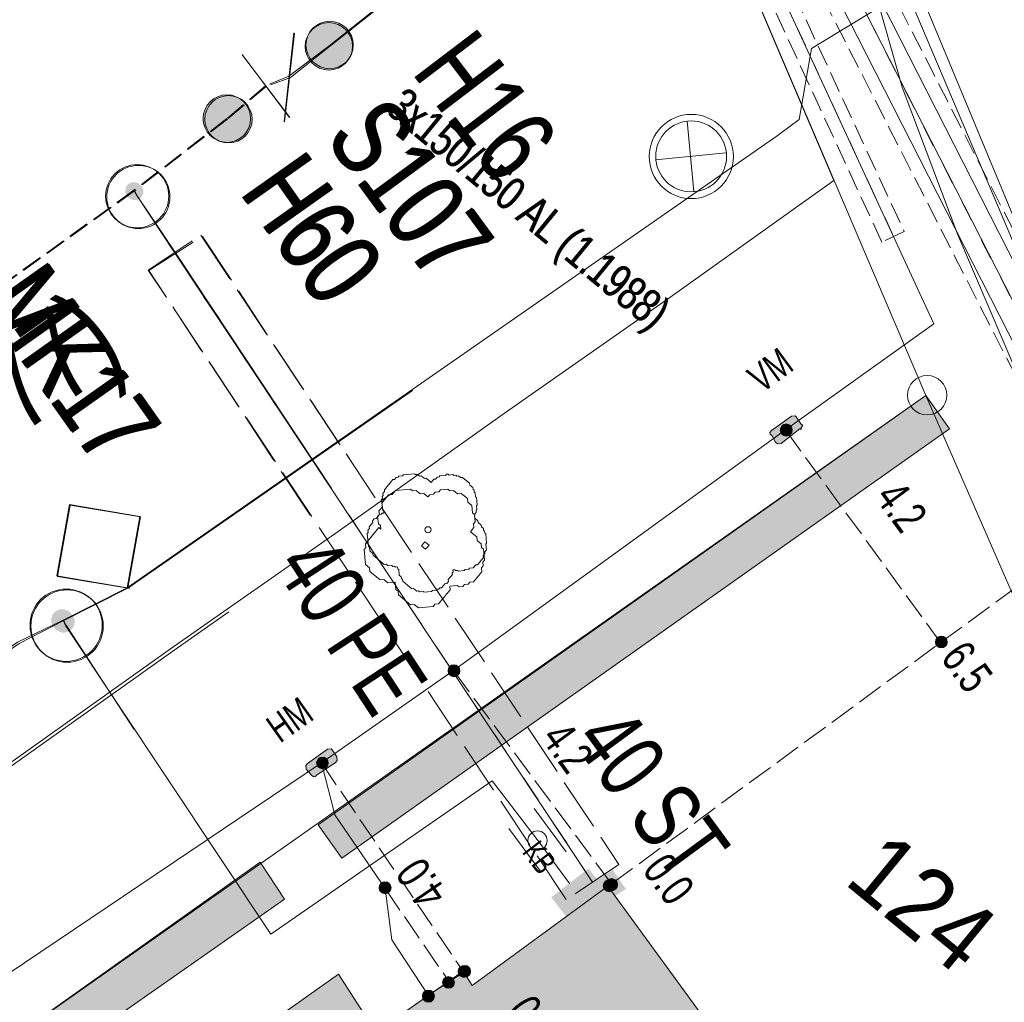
# Model space of a CAD drawing. Header units: metres. Extents: x -740 to 758, y -633 to 854.
# Tile 980 of 1056: x 412 to 428, y -39 to -24. Entities that reach past the tile are written whole.
import ezdxf

# ---------------------------------------------------------------- set-up
doc = ezdxf.new("R2010")
doc.units = ezdxf.units.M
doc.header["$MEASUREMENT"] = 0
for name, pattern in [('333_125', [0.4576, 0.3328, -0.1248]), ('333_333', [0.6656, 0.3328, -0.3328]), ('416_125', [0.5408, 0.416, -0.1248]), ('416_416', [0.832, 0.416, -0.416]), ('832_208', [1.04, 0.832, -0.208])]:
    doc.linetypes.add(name, pattern=pattern)
for name, color, linetype in [('Gas.LOVION', 7, 'Continuous'), ('Gis.LOVION', 7, 'Continuous'), ('Grundkarte.LOVION', 7, 'Continuous'), ('Grundkarte_Text.LOVION', 7, 'Continuous'), ('Strom.LOVION', 7, 'Continuous'), ('StromBemass.LOVION', 7, 'Continuous'), ('Telko.LOVION', 7, 'Continuous'), ('Wasser.LOVION', 7, 'Continuous')]:
    doc.layers.add(name, color=color, linetype=linetype)
doc.styles.add('ERSTELLTER_STIL_1', font='arial.ttf')

msp = doc.modelspace()

# ---------------------------------------------------------------- hatches: boundary and pattern name
at = {"layer": 'Gas.LOVION', "linetype": 'Continuous', "lineweight": 13}
for points in [[(412.793, -33.469), (412.806, -33.451), (412.816, -33.432), (412.824, -33.411), (412.83, -33.39), (412.832, -33.368), (412.832, -33.346), (412.829, -33.325), (412.824, -33.303), (412.816, -33.283), (412.805, -33.264), (412.792, -33.246), (412.777, -33.23), (412.76, -33.216), (412.742, -33.205), (412.722, -33.195), (412.701, -33.189), (412.679, -33.185), (412.658, -33.183), (412.636, -33.185), (412.614, -33.189), (412.593, -33.196), (412.574, -33.205), (412.555, -33.217), (412.538, -33.231), (412.523, -33.247), (412.511, -33.265), (412.5, -33.284), (412.492, -33.305), (412.487, -33.326), (412.484, -33.348), (412.484, -33.369), (412.487, -33.391), (412.492, -33.412), (412.501, -33.433), (412.511, -33.452), (412.524, -33.47), (412.539, -33.485), (412.556, -33.499), (412.575, -33.511), (412.594, -33.52), (412.615, -33.527), (412.637, -33.531), (412.659, -33.532), (412.681, -33.531), (412.702, -33.527), (412.723, -33.52), (412.743, -33.511), (412.761, -33.499), (412.778, -33.485)], [(412.801, -33.474), (412.813, -33.456), (412.824, -33.437), (412.832, -33.416), (412.837, -33.395), (412.84, -33.373), (412.84, -33.351), (412.837, -33.33), (412.832, -33.308), (412.823, -33.288), (412.813, -33.269), (412.8, -33.251), (412.785, -33.235), (412.768, -33.221), (412.749, -33.21), (412.729, -33.2), (412.709, -33.194), (412.687, -33.19), (412.665, -33.188), (412.643, -33.19), (412.622, -33.194), (412.601, -33.201), (412.581, -33.21), (412.563, -33.222), (412.546, -33.236), (412.531, -33.252), (412.518, -33.27), (412.508, -33.289), (412.5, -33.309), (412.494, -33.331), (412.491, -33.352), (412.492, -33.374), (412.494, -33.396), (412.5, -33.417), (412.508, -33.438), (412.519, -33.457), (412.532, -33.475), (412.547, -33.491), (412.564, -33.504), (412.582, -33.516), (412.602, -33.525), (412.623, -33.532), (412.644, -33.536), (412.666, -33.537), (412.688, -33.536), (412.71, -33.532), (412.731, -33.525), (412.75, -33.516), (412.769, -33.504), (412.786, -33.49)], [(412.814, -33.488), (412.827, -33.47), (412.838, -33.451), (412.846, -33.431), (412.851, -33.41), (412.854, -33.388), (412.854, -33.366), (412.851, -33.344), (412.845, -33.323), (412.837, -33.303), (412.827, -33.284), (412.814, -33.266), (412.799, -33.25), (412.782, -33.236), (412.763, -33.225), (412.743, -33.215), (412.723, -33.209), (412.701, -33.205), (412.679, -33.203), (412.657, -33.205), (412.636, -33.209), (412.615, -33.216), (412.595, -33.225), (412.577, -33.237), (412.56, -33.251), (412.545, -33.267), (412.532, -33.285), (412.522, -33.304), (412.514, -33.324), (412.509, -33.345), (412.506, -33.367), (412.506, -33.389), (412.509, -33.411), (412.514, -33.432), (412.522, -33.452), (412.533, -33.471), (412.546, -33.489), (412.561, -33.505), (412.578, -33.519), (412.596, -33.53), (412.616, -33.54), (412.637, -33.546), (412.659, -33.55), (412.68, -33.552), (412.702, -33.55), (412.724, -33.546), (412.744, -33.539), (412.764, -33.53), (412.783, -33.518), (412.799, -33.504)], [(412.817, -33.49), (412.83, -33.472), (412.84, -33.453), (412.848, -33.433), (412.853, -33.412), (412.856, -33.39), (412.856, -33.368), (412.853, -33.346), (412.848, -33.325), (412.84, -33.305), (412.829, -33.286), (412.816, -33.268), (412.801, -33.253), (412.784, -33.239), (412.766, -33.227), (412.746, -33.218), (412.725, -33.211), (412.704, -33.207), (412.682, -33.206), (412.66, -33.207), (412.639, -33.211), (412.618, -33.218), (412.598, -33.228), (412.58, -33.239), (412.563, -33.253), (412.548, -33.269), (412.536, -33.287), (412.525, -33.306), (412.517, -33.326), (412.512, -33.348), (412.509, -33.369), (412.509, -33.391), (412.512, -33.413), (412.518, -33.434), (412.526, -33.454), (412.536, -33.473), (412.549, -33.491), (412.564, -33.507), (412.581, -33.521), (412.599, -33.532), (412.619, -33.541), (412.64, -33.548), (412.661, -33.552), (412.683, -33.553), (412.705, -33.552), (412.726, -33.548), (412.747, -33.541), (412.767, -33.532), (412.785, -33.52), (412.802, -33.506)], [(420.992, -37.286), (420.401, -37.743), (420.638, -38.045), (421.228, -37.588)]]:
    msp.add_hatch(color=7, dxfattribs=at).paths.add_polyline_path(points)
at = {"layer": 'Grundkarte.LOVION', "linetype": 'Continuous', "lineweight": 18}
for color, points in [(254, [(417.089, -37.121), (426.71, -30.328), (426.334, -29.803), (416.713, -36.596)]), (254, [(409.593, -42.376), (416.177, -37.772), (415.795, -37.188), (409.217, -41.851)]), (9, [(417.625, -39.876), (416.294, -40.775), (416.434, -40.998), (416.381, -41.062), (415.109, -41.955), (412.511, -43.805), (414.927, -47.352), (416.252, -46.395), (420.033, -51.818), (428.515, -45.757), (426.212, -42.465), (425.7, -42.368), (425.123, -42.808), (421.3, -37.566), (419.148, -39.136), (419.008, -38.914)]), (254, [(416.434, -40.998), (416.294, -40.775), (417.625, -39.876), (417.032, -38.959), (415.622, -39.954), (416.381, -41.062)])]:
    msp.add_hatch(color=color, dxfattribs=at).paths.add_polyline_path(points)
at = {"layer": 'Strom.LOVION', "linetype": 'Continuous', "lineweight": 13}
for points in [[(424.043, -30.559), (424.345, -30.323), (424.362, -30.336), (424.359, -30.307), (424.385, -30.275), (424.353, -30.248), (424.283, -30.137), (424.267, -30.124), (424.208, -30.129), (423.89, -30.353), (423.864, -30.385), (423.867, -30.414), (423.899, -30.441), (423.953, -30.539), (423.985, -30.565)], [(416.681, -35.816), (416.986, -35.609), (417.012, -35.577), (417.006, -35.518), (416.936, -35.407), (416.92, -35.394), (416.862, -35.399), (416.544, -35.623), (416.517, -35.655), (416.523, -35.713), (416.606, -35.809), (416.638, -35.835), (416.668, -35.832)], [(418.9, -39.013), (418.025, -39.586), (418.146, -39.766), (419.037, -39.206)]]:
    msp.add_hatch(color=7, dxfattribs=at).paths.add_polyline_path(points)
at = {"layer": 'StromBemass.LOVION', "linetype": 'Continuous', "lineweight": 13}
for points in [[(424.198, -30.408), (424.205, -30.398), (424.211, -30.388), (424.215, -30.376), (424.218, -30.365), (424.22, -30.353), (424.22, -30.341), (424.218, -30.329), (424.215, -30.317), (424.211, -30.306), (424.205, -30.296), (424.198, -30.286), (424.189, -30.277), (424.18, -30.269), (424.17, -30.263), (424.159, -30.258), (424.148, -30.254), (424.136, -30.252), (424.124, -30.251), (424.112, -30.252), (424.1, -30.254), (424.089, -30.258), (424.078, -30.263), (424.068, -30.27), (424.058, -30.278), (424.05, -30.286), (424.043, -30.296), (424.037, -30.307), (424.033, -30.318), (424.03, -30.33), (424.028, -30.341), (424.028, -30.353), (424.03, -30.365), (424.033, -30.377), (424.037, -30.388), (424.043, -30.399), (424.05, -30.408), (424.059, -30.417), (424.068, -30.425), (424.078, -30.431), (424.089, -30.436), (424.101, -30.44), (424.112, -30.442), (424.124, -30.443), (424.136, -30.442), (424.148, -30.44), (424.16, -30.436), (424.171, -30.431), (424.181, -30.425), (424.19, -30.417)], [(426.651, -33.763), (426.658, -33.753), (426.664, -33.743), (426.668, -33.732), (426.671, -33.721), (426.672, -33.709), (426.672, -33.697), (426.671, -33.686), (426.668, -33.674), (426.664, -33.663), (426.658, -33.653), (426.651, -33.644), (426.643, -33.635), (426.634, -33.628), (426.624, -33.622), (426.613, -33.617), (426.602, -33.613), (426.591, -33.611), (426.579, -33.61), (426.567, -33.611), (426.556, -33.613), (426.545, -33.617), (426.534, -33.622), (426.524, -33.628), (426.515, -33.636), (426.507, -33.644), (426.5, -33.654), (426.495, -33.664), (426.49, -33.675), (426.488, -33.686), (426.486, -33.698), (426.486, -33.71), (426.488, -33.721), (426.491, -33.733), (426.495, -33.743), (426.501, -33.754), (426.508, -33.763), (426.516, -33.772), (426.525, -33.779), (426.535, -33.785), (426.545, -33.79), (426.556, -33.794), (426.568, -33.796), (426.58, -33.797), (426.591, -33.796), (426.603, -33.794), (426.614, -33.79), (426.624, -33.785), (426.634, -33.779), (426.643, -33.771)], [(418.934, -34.217), (418.941, -34.207), (418.947, -34.197), (418.951, -34.186), (418.954, -34.174), (418.956, -34.163), (418.956, -34.151), (418.954, -34.139), (418.951, -34.128), (418.947, -34.117), (418.941, -34.107), (418.934, -34.097), (418.926, -34.089), (418.917, -34.081), (418.907, -34.075), (418.896, -34.07), (418.885, -34.066), (418.873, -34.064), (418.862, -34.063), (418.85, -34.064), (418.838, -34.066), (418.827, -34.07), (418.817, -34.075), (418.807, -34.081), (418.798, -34.089), (418.79, -34.098), (418.783, -34.107), (418.777, -34.117), (418.773, -34.128), (418.77, -34.14), (418.768, -34.152), (418.768, -34.163), (418.77, -34.175), (418.773, -34.186), (418.777, -34.197), (418.783, -34.208), (418.79, -34.217), (418.798, -34.226), (418.807, -34.233), (418.817, -34.239), (418.828, -34.244), (418.839, -34.248), (418.851, -34.25), (418.862, -34.251), (418.874, -34.25), (418.886, -34.248), (418.897, -34.244), (418.907, -34.239), (418.917, -34.233), (418.926, -34.225)], [(416.851, -35.675), (416.857, -35.665), (416.863, -35.655), (416.867, -35.644), (416.87, -35.633), (416.871, -35.622), (416.871, -35.61), (416.87, -35.599), (416.867, -35.587), (416.863, -35.577), (416.857, -35.567), (416.85, -35.557), (416.842, -35.549), (416.833, -35.541), (416.824, -35.535), (416.813, -35.53), (416.802, -35.527), (416.791, -35.525), (416.779, -35.524), (416.768, -35.525), (416.756, -35.527), (416.745, -35.531), (416.735, -35.536), (416.725, -35.542), (416.716, -35.549), (416.708, -35.558), (416.702, -35.567), (416.696, -35.577), (416.692, -35.588), (416.689, -35.599), (416.687, -35.611), (416.688, -35.622), (416.689, -35.634), (416.692, -35.645), (416.696, -35.656), (416.702, -35.666), (416.709, -35.675), (416.717, -35.684), (416.726, -35.691), (416.735, -35.697), (416.746, -35.702), (416.757, -35.706), (416.768, -35.708), (416.78, -35.708), (416.791, -35.708), (416.803, -35.705), (416.814, -35.702), (416.824, -35.697), (416.834, -35.691), (416.843, -35.683)], [(417.844, -37.651), (417.851, -37.641), (417.857, -37.631), (417.861, -37.62), (417.864, -37.608), (417.866, -37.597), (417.866, -37.585), (417.864, -37.573), (417.861, -37.562), (417.857, -37.551), (417.851, -37.54), (417.844, -37.531), (417.836, -37.522), (417.827, -37.515), (417.817, -37.508), (417.806, -37.503), (417.795, -37.5), (417.783, -37.498), (417.771, -37.497), (417.76, -37.498), (417.748, -37.5), (417.737, -37.504), (417.726, -37.509), (417.716, -37.515), (417.707, -37.523), (417.699, -37.531), (417.692, -37.541), (417.686, -37.551), (417.682, -37.562), (417.679, -37.574), (417.678, -37.585), (417.678, -37.597), (417.679, -37.609), (417.682, -37.62), (417.687, -37.631), (417.692, -37.642), (417.699, -37.651), (417.708, -37.66), (417.717, -37.667), (417.727, -37.674), (417.737, -37.679), (417.749, -37.682), (417.76, -37.684), (417.772, -37.685), (417.784, -37.684), (417.795, -37.682), (417.807, -37.678), (417.817, -37.673), (417.827, -37.667), (417.836, -37.659)], [(421.392, -37.62), (421.399, -37.61), (421.405, -37.6), (421.409, -37.589), (421.412, -37.578), (421.413, -37.566), (421.413, -37.554), (421.412, -37.542), (421.409, -37.531), (421.405, -37.52), (421.399, -37.51), (421.392, -37.5), (421.384, -37.492), (421.375, -37.484), (421.365, -37.478), (421.354, -37.473), (421.343, -37.47), (421.331, -37.467), (421.32, -37.467), (421.308, -37.468), (421.296, -37.47), (421.285, -37.473), (421.275, -37.478), (421.265, -37.485), (421.256, -37.492), (421.248, -37.501), (421.241, -37.51), (421.235, -37.521), (421.231, -37.532), (421.228, -37.543), (421.227, -37.555), (421.227, -37.566), (421.228, -37.578), (421.231, -37.59), (421.235, -37.6), (421.241, -37.611), (421.248, -37.62), (421.256, -37.629), (421.265, -37.636), (421.275, -37.642), (421.286, -37.647), (421.297, -37.651), (421.309, -37.653), (421.32, -37.654), (421.332, -37.653), (421.344, -37.651), (421.355, -37.647), (421.365, -37.642), (421.375, -37.636), (421.384, -37.628)], [(421.43, -37.6), (421.437, -37.59), (421.443, -37.58), (421.447, -37.569), (421.45, -37.557), (421.451, -37.545), (421.451, -37.534), (421.45, -37.522), (421.447, -37.51), (421.442, -37.499), (421.437, -37.489), (421.43, -37.479), (421.421, -37.471), (421.412, -37.463), (421.402, -37.457), (421.392, -37.452), (421.38, -37.448), (421.369, -37.446), (421.357, -37.445), (421.345, -37.446), (421.333, -37.448), (421.322, -37.452), (421.311, -37.457), (421.301, -37.464), (421.292, -37.471), (421.284, -37.48), (421.277, -37.49), (421.271, -37.5), (421.267, -37.511), (421.264, -37.522), (421.263, -37.534), (421.263, -37.546), (421.264, -37.558), (421.267, -37.569), (421.272, -37.58), (421.277, -37.591), (421.284, -37.6), (421.293, -37.609), (421.302, -37.616), (421.312, -37.623), (421.323, -37.628), (421.334, -37.631), (421.345, -37.634), (421.357, -37.634), (421.369, -37.634), (421.381, -37.631), (421.392, -37.628), (421.403, -37.622), (421.413, -37.616), (421.422, -37.609)], [(419.093, -38.976), (419.099, -38.967), (419.105, -38.957), (419.109, -38.946), (419.112, -38.935), (419.113, -38.923), (419.113, -38.912), (419.112, -38.9), (419.109, -38.889), (419.105, -38.878), (419.099, -38.868), (419.092, -38.859), (419.084, -38.851), (419.075, -38.843), (419.065, -38.837), (419.055, -38.832), (419.044, -38.829), (419.033, -38.827), (419.021, -38.826), (419.01, -38.827), (418.998, -38.829), (418.987, -38.832), (418.977, -38.837), (418.967, -38.844), (418.958, -38.851), (418.95, -38.859), (418.944, -38.869), (418.938, -38.879), (418.934, -38.89), (418.931, -38.901), (418.93, -38.912), (418.93, -38.924), (418.931, -38.935), (418.934, -38.947), (418.938, -38.957), (418.944, -38.967), (418.951, -38.977), (418.959, -38.985), (418.968, -38.992), (418.977, -38.999), (418.988, -39.004), (418.999, -39.007), (419.01, -39.009), (419.022, -39.01), (419.033, -39.009), (419.045, -39.007), (419.056, -39.003), (419.066, -38.998), (419.076, -38.992), (419.085, -38.985)], [(419.105, -38.974), (419.112, -38.965), (419.118, -38.955), (419.122, -38.944), (419.125, -38.932), (419.126, -38.921), (419.126, -38.909), (419.125, -38.897), (419.122, -38.886), (419.117, -38.875), (419.112, -38.865), (419.105, -38.855), (419.097, -38.847), (419.088, -38.839), (419.078, -38.833), (419.067, -38.828), (419.056, -38.825), (419.045, -38.822), (419.033, -38.822), (419.021, -38.823), (419.01, -38.825), (418.999, -38.828), (418.988, -38.833), (418.978, -38.84), (418.969, -38.847), (418.961, -38.856), (418.954, -38.865), (418.949, -38.876), (418.944, -38.886), (418.941, -38.898), (418.94, -38.909), (418.94, -38.921), (418.942, -38.933), (418.944, -38.944), (418.949, -38.955), (418.955, -38.965), (418.961, -38.975), (418.969, -38.983), (418.979, -38.991), (418.988, -38.997), (418.999, -39.002), (419.01, -39.006), (419.022, -39.008), (419.033, -39.008), (419.045, -39.008), (419.057, -39.005), (419.068, -39.002), (419.078, -38.997), (419.088, -38.99), (419.097, -38.983)], [(418.848, -39.149), (418.855, -39.14), (418.86, -39.13), (418.865, -39.119), (418.867, -39.108), (418.869, -39.096), (418.869, -39.084), (418.867, -39.073), (418.864, -39.061), (418.86, -39.051), (418.854, -39.04), (418.847, -39.031), (418.839, -39.022), (418.83, -39.015), (418.821, -39.009), (418.81, -39.004), (418.799, -39), (418.787, -38.998), (418.776, -38.997), (418.764, -38.998), (418.753, -39), (418.741, -39.004), (418.731, -39.009), (418.721, -39.015), (418.712, -39.023), (418.704, -39.031), (418.697, -39.041), (418.692, -39.051), (418.687, -39.062), (418.685, -39.073), (418.683, -39.085), (418.683, -39.097), (418.685, -39.108), (418.688, -39.119), (418.692, -39.13), (418.698, -39.141), (418.704, -39.15), (418.712, -39.158), (418.722, -39.166), (418.731, -39.172), (418.742, -39.177), (418.753, -39.181), (418.765, -39.183), (418.776, -39.183), (418.788, -39.183), (418.799, -39.18), (418.811, -39.177), (418.821, -39.172), (418.831, -39.165), (418.84, -39.158)], [(418.531, -39.368), (418.538, -39.359), (418.543, -39.348), (418.548, -39.337), (418.551, -39.325), (418.552, -39.313), (418.552, -39.301), (418.551, -39.29), (418.548, -39.278), (418.543, -39.267), (418.537, -39.256), (418.53, -39.247), (418.522, -39.238), (418.513, -39.23), (418.503, -39.224), (418.492, -39.219), (418.48, -39.215), (418.469, -39.213), (418.457, -39.212), (418.445, -39.213), (418.433, -39.215), (418.421, -39.219), (418.411, -39.224), (418.401, -39.231), (418.391, -39.238), (418.383, -39.247), (418.376, -39.257), (418.37, -39.267), (418.366, -39.279), (418.363, -39.29), (418.362, -39.302), (418.362, -39.314), (418.363, -39.326), (418.366, -39.338), (418.371, -39.349), (418.376, -39.359), (418.384, -39.369), (418.392, -39.378), (418.401, -39.385), (418.411, -39.392), (418.422, -39.397), (418.433, -39.4), (418.445, -39.402), (418.457, -39.403), (418.469, -39.402), (418.481, -39.4), (418.492, -39.396), (418.503, -39.391), (418.513, -39.385), (418.522, -39.377)]]:
    msp.add_hatch(color=7, dxfattribs=at).paths.add_polyline_path(points)
at = {"layer": 'Wasser.LOVION', "linetype": 'Continuous', "lineweight": 13}
for points in [[(417.171, -24.511), (417.198, -24.473), (417.221, -24.432), (417.238, -24.388), (417.25, -24.343), (417.255, -24.296), (417.255, -24.249), (417.249, -24.202), (417.237, -24.157), (417.22, -24.113), (417.197, -24.072), (417.169, -24.034), (417.137, -24), (417.101, -23.97), (417.061, -23.945), (417.018, -23.925), (416.973, -23.91), (416.927, -23.902), (416.88, -23.899), (416.833, -23.902), (416.787, -23.911), (416.742, -23.926), (416.7, -23.946), (416.66, -23.971), (416.624, -24.001), (416.592, -24.036), (416.564, -24.074), (416.542, -24.115), (416.525, -24.159), (416.513, -24.205), (416.507, -24.251), (416.508, -24.298), (416.514, -24.345), (416.526, -24.39), (416.543, -24.434), (416.566, -24.475), (416.594, -24.513), (416.626, -24.547), (416.662, -24.577), (416.702, -24.602), (416.745, -24.622), (416.789, -24.637), (416.836, -24.645), (416.883, -24.648), (416.93, -24.645), (416.976, -24.636), (417.02, -24.621), (417.063, -24.601), (417.103, -24.576), (417.139, -24.546)], [(417.182, -24.491), (417.21, -24.453), (417.233, -24.412), (417.25, -24.368), (417.261, -24.322), (417.267, -24.275), (417.267, -24.228), (417.261, -24.182), (417.249, -24.136), (417.231, -24.093), (417.209, -24.051), (417.181, -24.013), (417.149, -23.979), (417.112, -23.949), (417.072, -23.924), (417.03, -23.904), (416.985, -23.89), (416.939, -23.881), (416.892, -23.879), (416.845, -23.882), (416.799, -23.891), (416.754, -23.905), (416.712, -23.926), (416.672, -23.951), (416.636, -23.981), (416.604, -24.015), (416.576, -24.053), (416.554, -24.095), (416.537, -24.139), (416.525, -24.184), (416.519, -24.231), (416.519, -24.278), (416.525, -24.325), (416.537, -24.37), (416.555, -24.414), (416.578, -24.455), (416.605, -24.493), (416.638, -24.527), (416.674, -24.557), (416.714, -24.582), (416.756, -24.602), (416.801, -24.616), (416.847, -24.625), (416.894, -24.628), (416.941, -24.625), (416.987, -24.616), (417.032, -24.601), (417.075, -24.581), (417.114, -24.555), (417.15, -24.525)], [(415.557, -25.656), (415.584, -25.618), (415.607, -25.577), (415.624, -25.533), (415.636, -25.487), (415.642, -25.44), (415.641, -25.393), (415.635, -25.346), (415.624, -25.301), (415.606, -25.257), (415.583, -25.215), (415.555, -25.177), (415.523, -25.143), (415.486, -25.113), (415.447, -25.088), (415.404, -25.068), (415.359, -25.054), (415.313, -25.045), (415.265, -25.042), (415.218, -25.045), (415.172, -25.054), (415.127, -25.069), (415.085, -25.089), (415.045, -25.115), (415.009, -25.145), (414.976, -25.179), (414.949, -25.218), (414.926, -25.259), (414.909, -25.303), (414.897, -25.349), (414.892, -25.395), (414.892, -25.443), (414.898, -25.489), (414.91, -25.535), (414.927, -25.579), (414.95, -25.62), (414.978, -25.658), (415.01, -25.692), (415.047, -25.722), (415.087, -25.748), (415.13, -25.767), (415.174, -25.782), (415.221, -25.791), (415.268, -25.793), (415.315, -25.79), (415.361, -25.781), (415.406, -25.767), (415.449, -25.746), (415.488, -25.721), (415.525, -25.691)], [(415.582, -25.667), (415.609, -25.629), (415.632, -25.587), (415.649, -25.544), (415.661, -25.498), (415.666, -25.451), (415.666, -25.404), (415.66, -25.357), (415.648, -25.312), (415.631, -25.268), (415.608, -25.227), (415.58, -25.189), (415.548, -25.155), (415.512, -25.125), (415.472, -25.1), (415.429, -25.08), (415.384, -25.066), (415.338, -25.057), (415.291, -25.054), (415.244, -25.057), (415.198, -25.066), (415.153, -25.081), (415.111, -25.101), (415.071, -25.126), (415.035, -25.157), (415.003, -25.191), (414.975, -25.229), (414.953, -25.27), (414.936, -25.314), (414.924, -25.36), (414.918, -25.407), (414.918, -25.454), (414.924, -25.5), (414.936, -25.546), (414.954, -25.589), (414.977, -25.631), (415.004, -25.669), (415.037, -25.703), (415.073, -25.733), (415.113, -25.758), (415.156, -25.778), (415.2, -25.792), (415.247, -25.801), (415.294, -25.804), (415.34, -25.8), (415.387, -25.791), (415.431, -25.777), (415.474, -25.757), (415.514, -25.731), (415.55, -25.701)], [(413.895, -26.642), (413.905, -26.628), (413.913, -26.614), (413.919, -26.598), (413.923, -26.582), (413.925, -26.566), (413.925, -26.549), (413.923, -26.532), (413.919, -26.516), (413.913, -26.501), (413.905, -26.486), (413.895, -26.473), (413.883, -26.461), (413.87, -26.45), (413.856, -26.441), (413.841, -26.434), (413.825, -26.429), (413.809, -26.426), (413.792, -26.425), (413.776, -26.426), (413.759, -26.429), (413.743, -26.434), (413.728, -26.441), (413.714, -26.45), (413.701, -26.461), (413.69, -26.473), (413.68, -26.487), (413.672, -26.501), (413.666, -26.517), (413.662, -26.533), (413.66, -26.55), (413.66, -26.566), (413.662, -26.583), (413.666, -26.599), (413.673, -26.615), (413.681, -26.629), (413.691, -26.643), (413.702, -26.655), (413.715, -26.665), (413.729, -26.674), (413.744, -26.681), (413.76, -26.686), (413.776, -26.689), (413.793, -26.69), (413.81, -26.689), (413.826, -26.686), (413.842, -26.681), (413.857, -26.674), (413.871, -26.665), (413.884, -26.654)], [(413.898, -26.642), (413.908, -26.628), (413.916, -26.614), (413.922, -26.598), (413.926, -26.582), (413.928, -26.566), (413.928, -26.549), (413.926, -26.532), (413.921, -26.516), (413.915, -26.501), (413.907, -26.486), (413.897, -26.473), (413.886, -26.461), (413.873, -26.45), (413.859, -26.441), (413.844, -26.434), (413.828, -26.429), (413.812, -26.426), (413.795, -26.425), (413.778, -26.426), (413.762, -26.429), (413.746, -26.435), (413.731, -26.442), (413.717, -26.451), (413.704, -26.461), (413.693, -26.473), (413.683, -26.487), (413.675, -26.502), (413.669, -26.517), (413.665, -26.533), (413.663, -26.55), (413.663, -26.566), (413.665, -26.583), (413.669, -26.599), (413.676, -26.615), (413.684, -26.629), (413.693, -26.643), (413.705, -26.655), (413.718, -26.665), (413.732, -26.674), (413.747, -26.681), (413.763, -26.686), (413.779, -26.689), (413.796, -26.69), (413.812, -26.689), (413.829, -26.686), (413.845, -26.681), (413.86, -26.674), (413.874, -26.665), (413.886, -26.654)], [(413.913, -26.659), (413.922, -26.646), (413.93, -26.631), (413.937, -26.615), (413.941, -26.599), (413.943, -26.582), (413.943, -26.565), (413.941, -26.549), (413.936, -26.532), (413.93, -26.517), (413.922, -26.502), (413.912, -26.488), (413.9, -26.476), (413.887, -26.466), (413.873, -26.457), (413.858, -26.449), (413.842, -26.444), (413.825, -26.441), (413.809, -26.44), (413.792, -26.441), (413.775, -26.445), (413.759, -26.45), (413.744, -26.457), (413.73, -26.466), (413.717, -26.477), (413.706, -26.489), (413.696, -26.503), (413.688, -26.518), (413.682, -26.533), (413.677, -26.549), (413.675, -26.566), (413.675, -26.583), (413.678, -26.6), (413.682, -26.616), (413.688, -26.632), (413.696, -26.646), (413.706, -26.66), (413.718, -26.672), (413.731, -26.683), (413.745, -26.692), (413.76, -26.699), (413.776, -26.704), (413.793, -26.707), (413.81, -26.708), (413.826, -26.707), (413.843, -26.704), (413.859, -26.699), (413.874, -26.691), (413.888, -26.682), (413.901, -26.671)], [(413.913, -26.656), (413.923, -26.642), (413.931, -26.627), (413.937, -26.611), (413.941, -26.595), (413.943, -26.578), (413.943, -26.562), (413.941, -26.545), (413.937, -26.529), (413.931, -26.513), (413.922, -26.498), (413.912, -26.485), (413.901, -26.473), (413.888, -26.462), (413.874, -26.453), (413.858, -26.446), (413.842, -26.441), (413.826, -26.438), (413.809, -26.437), (413.792, -26.438), (413.776, -26.441), (413.76, -26.446), (413.745, -26.453), (413.731, -26.462), (413.718, -26.473), (413.706, -26.485), (413.696, -26.499), (413.688, -26.514), (413.682, -26.53), (413.678, -26.546), (413.676, -26.563), (413.676, -26.579), (413.678, -26.596), (413.682, -26.612), (413.689, -26.628), (413.697, -26.643), (413.707, -26.656), (413.718, -26.668), (413.731, -26.679), (413.745, -26.688), (413.761, -26.695), (413.777, -26.7), (413.793, -26.703), (413.81, -26.704), (413.827, -26.703), (413.843, -26.7), (413.859, -26.695), (413.874, -26.688), (413.889, -26.679), (413.902, -26.668)], [(421.378, -37.308), (420.752, -37.709), (420.946, -38.03), (421.585, -37.612)]]:
    msp.add_hatch(color=7, dxfattribs=at).paths.add_polyline_path(points)

# ---------------------------------------------------------------- linework, layer by layer
at = {"layer": 'Gas.LOVION', "color": 5, "linetype": 'Continuous', "lineweight": 18}
for points in [[(421.935, -12.618), (424.898, -20.708), (425.827, -23.41), (425.6, -23.654), (425.96, -24.919), (426.839, -27.257), (436.993, -51.002), (438.983, -55.788), (445.139, -69.786), (452.329, -84.068), (454.17, -87.332), (459.058, -96.06), (466.964, -108.913), (476.558, -124.659), (484.713, -136.881), (490.312, -143.959), (494.472, -149.183), (511.141, -167.163), (511.407, -167.462), (511.638, -167.706), (515.808, -171.968), (525.98, -180.328), (533.808, -186.789), (542.251, -193.781)], [(425.6, -23.654), (424.526, -24.306), (424.326, -25.433), (423.981, -25.689), (413.686, -32.843), (412.672, -33.356), (411.953, -33.707), (411.287, -34.156), (399.631, -42.049), (398.637, -42.767), (398.568, -42.818), (394.953, -45.448)], [(418.207, -29.72), (413.696, -32.851), (412.682, -33.364), (411.978, -33.728), (411.313, -34.178), (399.64, -42.058), (398.663, -42.789), (398.594, -42.84), (389.276, -49.559), (384.402, -53.065), (382.65, -54.344), (380.482, -55.901), (375.889, -59.099), (370.95, -62.552), (367.504, -64.943), (360.917, -69.518)], [(412.672, -33.356), (412.71, -33.441), (415.965, -38.324), (419.467, -35.898), (420.195, -36.847), (420.69, -37.523)], [(412.682, -33.364), (412.701, -33.407), (412.736, -33.462), (413.796, -35.088)]]:
    msp.add_lwpolyline(points, dxfattribs=at)
at = {"layer": 'Gas.LOVION', "color": 7, "linetype": 'Continuous', "lineweight": 13}
for points in [[(413.686, -32.843), (413.886, -31.715), (412.774, -31.528), (412.574, -32.656)], [(413.696, -32.851), (413.896, -31.723), (412.784, -31.536), (412.584, -32.664)]]:
    msp.add_lwpolyline(points, close=True, dxfattribs=at)
at = {"layer": 'Gas.LOVION', "color": 140, "linetype": 'Continuous', "lineweight": 18}
for points in [[(413.686, -32.843), (413.699, -32.827)], [(413.696, -32.851), (413.709, -32.835), (413.725, -32.848)]]:
    msp.add_lwpolyline(points, close=True, dxfattribs=at)
at = {"layer": 'Gas.LOVION', "color": 251, "linetype": 'Continuous', "lineweight": 13}
for points in [[(420.641, -37.025), (420.131, -36.336)], [(420.244, -37.345), (419.733, -36.656)]]:
    msp.add_lwpolyline(points, dxfattribs=at)
at = {"layer": 'Gas.LOVION', "color": 7, "linetype": 'Continuous', "lineweight": 13}
for centre, radius in [((412.721, -33.436), 0.572), ((412.736, -33.449), 0.573)]:
    msp.add_circle(centre, radius, dxfattribs=at)
at = {"layer": 'Gas.LOVION', "color": 251, "linetype": 'Continuous', "lineweight": 13}
msp.add_circle((420.185, -36.844), 0.153, dxfattribs=at)
at = {"layer": 'Gis.LOVION', "color": 44, "linetype": 'Continuous', "lineweight": 18}
for points in [[(422.555, -25.459), (422.663, -26.571)], [(422.053, -26.069), (423.165, -25.961)]]:
    msp.add_lwpolyline(points, dxfattribs=at)
msp.add_lwpolyline([(418.845, -32.56), (418.848, -32.589), (418.835, -32.606), (418.838, -32.635), (418.772, -32.715), (418.775, -32.744), (418.748, -32.777), (418.719, -32.779), (418.666, -32.844), (418.637, -32.847), (418.624, -32.863), (418.594, -32.866), (418.581, -32.882), (418.522, -32.887), (418.509, -32.903), (418.392, -32.915), (418.376, -32.902), (418.318, -32.907), (418.301, -32.894), (418.272, -32.897), (418.224, -32.857), (418.195, -32.86), (418.05, -32.741), (418.047, -32.712), (418.031, -32.699), (418.028, -32.67), (417.996, -32.643), (417.988, -32.555), (417.972, -32.542), (417.969, -32.513), (417.939, -32.516), (417.923, -32.503), (417.894, -32.505), (417.878, -32.492), (417.819, -32.498), (417.787, -32.472), (417.758, -32.474), (417.581, -32.329), (417.578, -32.3), (417.53, -32.26), (417.524, -32.202), (417.508, -32.188), (417.488, -31.984), (417.502, -31.967), (417.499, -31.938), (417.525, -31.906), (417.522, -31.877), (417.575, -31.813), (417.572, -31.783), (417.599, -31.751), (417.628, -31.748), (417.681, -31.684), (417.71, -31.681), (417.723, -31.665), (417.752, -31.662), (417.75, -31.633), (417.734, -31.62), (417.716, -31.444), (417.73, -31.428), (417.727, -31.399), (417.74, -31.383), (417.737, -31.353), (417.763, -31.321), (417.761, -31.292), (417.893, -31.131), (417.922, -31.128), (417.948, -31.096), (417.978, -31.093), (417.991, -31.077), (418.049, -31.072), (418.063, -31.055), (418.238, -31.038), (418.254, -31.052), (418.284, -31.049), (418.316, -31.075), (418.345, -31.072), (418.393, -31.112), (418.422, -31.109), (418.503, -31.175), (418.542, -31.127), (418.572, -31.124), (418.598, -31.092), (418.627, -31.089), (418.641, -31.073), (418.728, -31.064), (418.742, -31.048), (418.771, -31.045), (418.787, -31.059), (418.846, -31.053), (418.862, -31.066), (418.891, -31.063), (418.907, -31.076), (418.936, -31.074), (418.968, -31.1), (418.998, -31.097), (419.11, -31.19), (419.113, -31.219), (419.161, -31.258), (419.164, -31.288), (419.18, -31.301), (419.183, -31.33), (419.199, -31.343), (419.205, -31.402), (419.221, -31.415), (419.232, -31.532), (419.219, -31.548), (419.225, -31.607), (419.212, -31.623), (419.215, -31.652), (419.188, -31.684), (419.194, -31.743), (419.242, -31.783), (419.245, -31.812), (419.293, -31.851), (419.296, -31.881), (419.328, -31.907), (419.331, -31.936), (419.347, -31.95), (419.35, -31.979), (419.366, -31.992), (419.38, -32.138), (419.367, -32.155), (419.376, -32.242), (419.349, -32.274), (419.352, -32.304), (419.326, -32.336), (419.329, -32.365), (419.236, -32.478), (419.207, -32.481), (419.167, -32.529), (419.109, -32.534), (419.095, -32.551), (419.037, -32.556), (419.024, -32.572), (418.936, -32.581), (418.92, -32.568), (418.891, -32.571), (418.874, -32.557)], close=True, dxfattribs=at)
for centre, radius in [((422.62, -26.018), 0.666), ((422.618, -26.016), 0.561), ((418.451, -31.926), 0.0487)]:
    msp.add_circle(centre, radius, dxfattribs=at)
at = {"layer": 'Grundkarte.LOVION', "color": 8, "linetype": 'Continuous', "lineweight": 18}
for points in [[(433.21, -39.978), (432.908, -39.298), (432.788, -38.985), (432.663, -38.613), (432.544, -38.3), (432.241, -37.62), (432.122, -37.306), (431.97, -36.966), (429.14, -30.386), (426.01, -22.86), (424.472, -19.227), (422.909, -15.626), (421.723, -12.875)], [(420.006, -14.964), (426.334, -29.803), (406.948, -43.433), (395.195, -51.705), (383.417, -60.009), (382.367, -60.762)], [(443.464, -63.537), (436.819, -61.467), (434.444, -60.754), (434.729, -54.903), (434.424, -52.391), (433.566, -48.455), (431.971, -43.321), (429.532, -37.116), (426.334, -29.803), (420.006, -14.964), (426.334, -29.803), (406.948, -43.433), (395.195, -51.705), (383.417, -60.009)], [(431.971, -43.321), (429.532, -37.116), (426.334, -29.803), (420.006, -14.964)], [(420.006, -14.964), (424.878, -26.399)], [(424.878, -26.399), (422.281, -28.249), (419.625, -30.105), (417.027, -31.955), (414.371, -33.81), (411.774, -35.66), (409.15, -37.542), (406.521, -39.366), (403.865, -41.222), (401.267, -43.072), (398.612, -44.927), (396.014, -46.777), (393.358, -48.633), (390.872, -50.413)], [(415.299, -33.226), (414.413, -33.845), (411.816, -35.695), (409.16, -37.551), (406.563, -39.401), (403.907, -41.256), (401.309, -43.106), (398.654, -44.962), (396.024, -46.785), (393.4, -48.668), (390.108, -50.97), (386.842, -53.24), (380.258, -57.844), (376.993, -60.114), (370.409, -64.718), (367.143, -66.988), (363.851, -69.29), (362.107, -70.495)], [(417.032, -38.959), (417.625, -39.876)]]:
    msp.add_lwpolyline(points, dxfattribs=at)
at = {"layer": 'Grundkarte.LOVION', "color": 253, "linetype": 'Continuous', "lineweight": 18}
msp.add_lwpolyline([(383.417, -60.009), (395.195, -51.705), (406.948, -43.433), (426.334, -29.803), (429.532, -37.116), (431.971, -43.321), (433.566, -48.455), (434.424, -52.391), (434.729, -54.903), (434.444, -60.754), (433.965, -64.022), (433.09, -66.856), (432.162, -68.247), (430.992, -69.278), (427.375, -72.499), (423.14, -76.341), (416.624, -82.239), (405.84, -91.953)], dxfattribs=at)
at = {"layer": 'Grundkarte.LOVION', "color": 8, "linetype": 'Continuous', "lineweight": 18}
for points in [[(406.948, -43.433), (426.334, -29.803), (429.532, -37.116), (431.971, -43.321), (428.515, -45.757), (420.033, -51.818), (418.597, -52.845), (415.252, -55.211)], [(417.625, -39.876), (419.008, -38.914), (419.148, -39.136), (421.3, -37.566), (425.123, -42.808), (425.7, -42.368), (426.212, -42.465), (428.515, -45.757), (420.033, -51.818), (416.252, -46.395), (414.927, -47.352), (412.511, -43.805), (415.109, -41.955), (416.381, -41.062), (416.434, -40.998), (416.294, -40.775)]]:
    msp.add_lwpolyline(points, close=True, dxfattribs=at)
at = {"layer": 'Grundkarte.LOVION', "color": 7, "linetype": 'Continuous', "lineweight": 13}
for points in [[(417.089, -37.121), (416.713, -36.596), (426.334, -29.803), (426.71, -30.328)], [(409.593, -42.376), (409.217, -41.851), (415.795, -37.188), (416.177, -37.772)]]:
    msp.add_lwpolyline(points, close=True, dxfattribs=at)
at = {"layer": 'Grundkarte.LOVION', "color": 9, "linetype": 'Continuous', "lineweight": 18}
for points in [[(418.796, -32.816), (418.802, -32.875), (418.617, -33.1), (418.559, -33.105), (418.532, -33.138), (418.298, -33.161), (418.234, -33.108), (418.175, -33.113), (417.982, -32.955), (417.977, -32.896), (417.944, -32.87), (417.933, -32.753), (417.816, -32.764), (417.752, -32.711), (417.693, -32.717), (417.532, -32.585), (417.527, -32.527), (417.462, -32.474), (417.439, -32.24), (417.466, -32.207), (417.46, -32.149), (417.671, -31.892), (417.704, -31.918), (417.698, -31.86), (417.666, -31.833), (417.654, -31.716), (417.681, -31.684), (417.675, -31.625), (417.728, -31.561), (417.722, -31.503), (417.828, -31.374), (417.886, -31.368), (417.939, -31.304), (418.173, -31.281), (418.205, -31.308), (418.264, -31.302), (418.328, -31.355), (418.387, -31.349), (418.451, -31.402), (418.478, -31.37), (418.536, -31.364), (418.562, -31.332), (418.621, -31.326), (418.647, -31.294), (418.765, -31.282), (418.797, -31.309), (418.855, -31.303), (418.92, -31.356), (418.978, -31.35), (419.075, -31.429), (419.08, -31.488), (419.145, -31.541), (419.156, -31.658), (419.188, -31.684), (419.2, -31.801), (419.173, -31.834), (419.179, -31.892), (419.126, -31.956), (419.222, -32.036), (419.228, -32.094), (419.292, -32.147), (419.298, -32.206), (419.33, -32.232), (419.347, -32.408), (419.321, -32.44), (419.327, -32.498), (419.3, -32.53), (419.306, -32.589), (419.174, -32.75), (419.115, -32.755), (419.089, -32.788), (419.031, -32.793), (419.004, -32.825), (418.946, -32.831), (418.913, -32.805)], [(418.441, -32.201), (418.414, -32.233), (418.35, -32.18), (418.376, -32.148), (418.403, -32.116), (418.467, -32.169)]]:
    msp.add_lwpolyline(points, close=True, dxfattribs=at)
at = {"layer": 'Grundkarte.LOVION', "color": 251, "linetype": 'Continuous', "lineweight": 13}
msp.add_lwpolyline([(416.434, -40.998), (416.381, -41.062), (415.622, -39.954), (417.032, -38.959), (417.625, -39.876), (416.294, -40.775)], close=True, dxfattribs=at)
at = {"layer": 'Grundkarte.LOVION', "color": 9, "linetype": 'Continuous', "lineweight": 18}
msp.add_circle((426.355, -29.797), 0.312, dxfattribs=at)
at = {"layer": 'Strom.LOVION', "color": 7, "linetype": '333_125', "lineweight": 13}
for points in [[(420.918, -13.856), (428.87, -29.437), (427.97, -29.909), (420.218, -14.707)], [(420.205, -14.723), (425.991, -27.206), (425.638, -27.374), (419.94, -15.045)]]:
    msp.add_lwpolyline(points, dxfattribs=at)
at = {"layer": 'Strom.LOVION', "color": 1, "linetype": 'Continuous', "lineweight": 18}
for points in [[(420.772, -14.032), (429.642, -31.445), (433.781, -45.213), (435.2, -48.237), (452.234, -83.398), (456.569, -91.619), (475.969, -121.51), (476.301, -122.187), (479.262, -128.281), (483.262, -134.126), (492.02, -145.713), (513.927, -169.048), (531.67, -184.87), (541.986, -194.102)], [(541.801, -194.327), (531.405, -185.029), (513.736, -169.215), (491.774, -145.915), (483.01, -134.269), (479.01, -128.424), (476.049, -122.329), (475.704, -121.669), (456.304, -91.778), (451.971, -83.586), (433.532, -45.385), (429.409, -31.631), (420.561, -14.289)]]:
    msp.add_lwpolyline(points, dxfattribs=at)
at = {"layer": 'Strom.LOVION', "color": 9, "linetype": '333_333', "lineweight": 18}
for points in [[(420.561, -14.289), (428.405, -29.675)], [(425.822, -27.282), (420.086, -14.868)]]:
    msp.add_lwpolyline(points, dxfattribs=at)
at = {"layer": 'Strom.LOVION', "color": 150, "linetype": 'Continuous', "lineweight": 18}
for points in [[(420.363, -14.53), (429.176, -31.816), (433.27, -45.573), (434.177, -47.45), (434.221, -47.593), (451.056, -82.538), (451.183, -82.776), (455.96, -91.738), (456.068, -91.934), (456.141, -92.075), (475.401, -121.743), (475.525, -121.952), (478.615, -128.315), (478.758, -128.567), (482.158, -133.569), (482.761, -134.441), (491.557, -146.113), (513.535, -169.427), (531.641, -185.626), (541.603, -194.568)], [(420.086, -14.868), (426.459, -28.668), (424.111, -30.346), (418.853, -34.155), (416.765, -35.616), (409.97, -40.181), (408.74, -41.055), (403.462, -44.66), (402.773, -45.171), (394.663, -50.944), (385.632, -57.28), (384.573, -58.078)]]:
    msp.add_lwpolyline(points, dxfattribs=at)
at = {"layer": 'Strom.LOVION', "color": 7, "linetype": 'Continuous', "lineweight": 13}
for points in [[(424.043, -30.559), (423.985, -30.565), (423.953, -30.539), (423.899, -30.441), (423.867, -30.414), (423.864, -30.385), (423.89, -30.353), (424.208, -30.129), (424.267, -30.124), (424.283, -30.137), (424.353, -30.248), (424.385, -30.275), (424.359, -30.307), (424.362, -30.336), (424.345, -30.323)], [(416.681, -35.816), (416.668, -35.832), (416.638, -35.835), (416.606, -35.809), (416.523, -35.713), (416.517, -35.655), (416.544, -35.623), (416.862, -35.399), (416.92, -35.394), (416.936, -35.407), (417.006, -35.518), (417.012, -35.577), (416.986, -35.609)]]:
    msp.add_lwpolyline(points, close=True, dxfattribs=at)
at = {"layer": 'Strom.LOVION', "color": 5, "linetype": 'Continuous', "lineweight": 18}
msp.add_lwpolyline([(416.765, -35.616), (416.978, -36.437), (417.772, -37.601), (417.881, -38.418), (418.454, -39.293)], dxfattribs=at)
at = {"layer": 'StromBemass.LOVION', "color": 7, "linetype": '416_125', "lineweight": 13}
for points in [[(421.313, -37.55), (421.356, -37.531), (426.568, -33.711), (429.409, -31.631), (428.405, -29.675)], [(424.111, -30.346), (426.568, -33.711)], [(418.853, -34.155), (421.356, -37.531)], [(416.765, -35.616), (419.008, -38.914)], [(417.772, -37.601), (418.788, -39.083), (419.037, -38.911)], [(418.788, -39.083), (418.454, -39.293)]]:
    msp.add_lwpolyline(points, dxfattribs=at)
at = {"layer": 'StromBemass.LOVION', "color": 7, "linetype": 'Continuous', "lineweight": 13}
for centre, radius in [((424.124, -30.347), 0.0958), ((426.579, -33.703), 0.0933), ((418.862, -34.157), 0.0938), ((416.779, -35.616), 0.0921), ((417.772, -37.591), 0.0941), ((421.32, -37.56), 0.0936), ((421.357, -37.54), 0.0944), ((419.021, -38.918), 0.092), ((419.033, -38.915), 0.0933), ((418.776, -39.09), 0.093), ((418.457, -39.308), 0.0954)]:
    msp.add_circle(centre, radius, dxfattribs=at)
at = {"layer": 'Telko.LOVION', "color": 1, "linetype": 'Continuous', "lineweight": 18}
msp.add_lwpolyline([(421.631, -12.988), (423.501, -17.298), (423.875, -17.955), (424.037, -18.708), (444.789, -67.56), (444.993, -68.293), (444.295, -68.554), (435.976, -65.244), (435.59, -64.765)], dxfattribs=at)
at = {"layer": 'Wasser.LOVION', "color": 150, "linetype": 'Continuous', "lineweight": 18}
for points in [[(433.768, 1.78), (436.629, -5.418), (438.158, -10.175), (431.633, -13.266), (427.157, -16.452), (425.328, -17.695), (421.626, -20.496), (416.882, -24.27), (416.249, -24.745)], [(431.771, -13.217), (431.643, -13.274), (427.183, -16.474), (425.354, -17.717), (421.652, -20.517), (416.892, -24.278), (416.275, -24.767)], [(413.795, -26.552), (413.849, -26.65), (414.438, -27.538), (421.057, -37.501)], [(413.805, -26.56), (413.859, -26.658), (414.464, -27.559), (416.926, -31.279)]]:
    msp.add_lwpolyline(points, dxfattribs=at)
at = {"layer": 'Wasser.LOVION', "color": 7, "linetype": 'Continuous', "lineweight": 13}
for points in [[(416.171, -25.462), (416.329, -24.058)], [(416.181, -25.47), (416.339, -24.066)], [(415.506, -24.404), (416.253, -25.395)], [(415.516, -24.412), (416.263, -25.403)]]:
    msp.add_lwpolyline(points, dxfattribs=at)
at = {"layer": 'Wasser.LOVION', "color": 150, "linetype": '333_125', "lineweight": 18}
for points in [[(416.275, -24.767), (415.889, -24.908), (415.275, -25.426), (413.805, -26.56), (409.151, -29.897), (399.426, -36.685), (398.292, -37.638)], [(416.249, -24.745), (415.879, -24.9), (415.265, -25.418), (413.795, -26.552), (409.141, -29.888), (405.849, -32.191)]]:
    msp.add_lwpolyline(points, dxfattribs=at)
at = {"layer": 'Wasser.LOVION', "color": 7, "linetype": '832_208', "lineweight": 13}
msp.add_lwpolyline([(421.474, -37.224), (420.641, -37.779), (414.022, -27.815), (414.854, -27.261)], close=True, dxfattribs=at)
msp.add_lwpolyline([(416.583, -31.697), (414.032, -27.823), (414.88, -27.282), (417.256, -30.877)], dxfattribs=at)
at = {"layer": 'Wasser.LOVION', "color": 252, "linetype": '416_416', "lineweight": 18}
for points in [[(414.438, -27.538), (421.057, -37.501)], [(414.464, -27.559), (416.926, -31.279)]]:
    msp.add_lwpolyline(points, dxfattribs=at)
at = {"layer": 'Wasser.LOVION', "color": 7, "linetype": 'Continuous', "lineweight": 13}
for centre, radius in [((416.881, -24.274), 0.375), ((416.893, -24.253), 0.375), ((415.267, -25.418), 0.376), ((415.292, -25.429), 0.375), ((413.846, -26.646), 0.5), ((413.865, -26.658), 0.5)]:
    msp.add_circle(centre, radius, dxfattribs=at)

# ---------------------------------------------------------------- texts
at = {"layer": 'Gas.LOVION', "color": 7, "linetype": 'Continuous', "lineweight": 13, "attachment_point": 7, "style": 'ERSTELLTER_STIL_1'}
for s, insert, char_height, rotation in [('{\\A1;\\W0.71561x;MK17}', (411.355, -28.331), 1.24493, 305.2451), ('{\\A1;\\W0.71562x;MK17}', (411.381, -28.353), 1.24492, 305.2446)]:
    msp.add_mtext(s, dxfattribs=dict(at, insert=insert, char_height=char_height, rotation=rotation))
at = {"layer": 'Gas.LOVION', "color": 5, "linetype": 'Continuous', "lineweight": 18, "attachment_point": 7, "style": 'ERSTELLTER_STIL_1'}
for s, insert, char_height, rotation in [('{\\A1;\\W0.71557x;40 ST}', (420.709, -35.279), 1.06711, 306.2449), ('{\\A1;\\W0.71556x;KB}', (419.93, -37.029), 0.35569, 307.2464)]:
    msp.add_mtext(s, dxfattribs=dict(at, insert=insert, char_height=char_height, rotation=rotation))
at = {"layer": 'Grundkarte_Text.LOVION', "color": 7, "linetype": 'Continuous', "lineweight": 13, "insert": (425.018, -37.51), "char_height": 1.12429, "attachment_point": 7, "rotation": 320.5859, "style": 'ERSTELLTER_STIL_1'}
msp.add_mtext('{\\A1;\\W0.89450x;124}', dxfattribs=at)
at = {"layer": 'Strom.LOVION', "color": 150, "linetype": 'Continuous', "lineweight": 18, "attachment_point": 7, "style": 'ERSTELLTER_STIL_1'}
for s, insert, char_height, rotation in [('{\\A1;\\W0.72213x;3x150/150 AL (1.1988)}', (417.656, -25.429), 0.53354, 320.584), ('{\\A1;\\W0.72212x;3x150/150 AL (1.1988)}', (417.666, -25.437), 0.53355, 320.5849)]:
    msp.add_mtext(s, dxfattribs=dict(at, insert=insert, char_height=char_height, rotation=rotation))
at = {"layer": 'Strom.LOVION', "color": 7, "linetype": 'Continuous', "lineweight": 13, "attachment_point": 7, "style": 'ERSTELLTER_STIL_1'}
for s, insert, char_height, rotation in [('{\\A1;\\W0.71566x;VM}', (423.733, -29.775), 0.44459, 36.239), ('{\\A1;\\W0.71563x;HM}', (416.107, -35.312), 0.44461, 35.2416)]:
    msp.add_mtext(s, dxfattribs=dict(at, insert=insert, char_height=char_height, rotation=rotation))
at = {"layer": 'StromBemass.LOVION', "color": 7, "linetype": 'Continuous', "lineweight": 13, "attachment_point": 7, "style": 'ERSTELLTER_STIL_1'}
for s, insert, char_height, rotation in [('{\\A1;\\W0.71556x;4.2}', (425.515, -31.415), 0.53355, 306.2449), ('{\\A1;\\W0.71556x;6.5}', (426.548, -33.956), 0.53355, 306.2449), ('{\\A1;\\W0.71556x;4.2}', (420.228, -35.227), 0.53355, 306.2449), ('{\\A1;\\W0.71556x;0.0}', (421.824, -37.317), 0.53355, 306.2449), ('{\\A1;\\W0.71560x;4.0}', (418.782, -37.679), 0.5335, 124.2421), ('{\\A1;\\W0.71558x;0.0}', (420.543, -39.85), 0.53355, 124.2389)]:
    msp.add_mtext(s, dxfattribs=dict(at, insert=insert, char_height=char_height, rotation=rotation))
at = {"layer": 'Wasser.LOVION', "color": 7, "linetype": 'Continuous', "lineweight": 13, "attachment_point": 7, "style": 'ERSTELLTER_STIL_1'}
for s, insert, char_height, rotation in [('{\\A1;\\W0.71562x;H16}', (418.161, -24.692), 1.24491, 307.2447), ('{\\A1;\\W0.71562x;H16}', (418.171, -24.7), 1.24491, 307.2447), ('{\\A1;\\W0.71561x;S107}', (416.783, -25.733), 1.24495, 306.2443), ('{\\A1;\\W0.71560x;S107}', (416.809, -25.755), 1.24495, 306.2443), ('{\\A1;\\W0.71562x;H60}', (415.433, -26.591), 1.24493, 305.2451), ('{\\A1;\\W0.71561x;H60}', (415.459, -26.613), 1.24493, 305.2451)]:
    msp.add_mtext(s, dxfattribs=dict(at, insert=insert, char_height=char_height, rotation=rotation))
at = {"layer": 'Wasser.LOVION', "color": 150, "linetype": 'Continuous', "lineweight": 18, "attachment_point": 7, "style": 'ERSTELLTER_STIL_1'}
for s, insert, char_height, rotation in [('{\\A1;\\W0.71855x;125 GG UA ZMM (1952/1977)}', (398.328, -40.617), 1.42279, 35.242), ('{\\A1;\\W0.71557x;40 PE}', (415.987, -32.517), 1.06711, 303.2445)]:
    msp.add_mtext(s, dxfattribs=dict(at, insert=insert, char_height=char_height, rotation=rotation))

doc.saveas('drawing.dxf')
